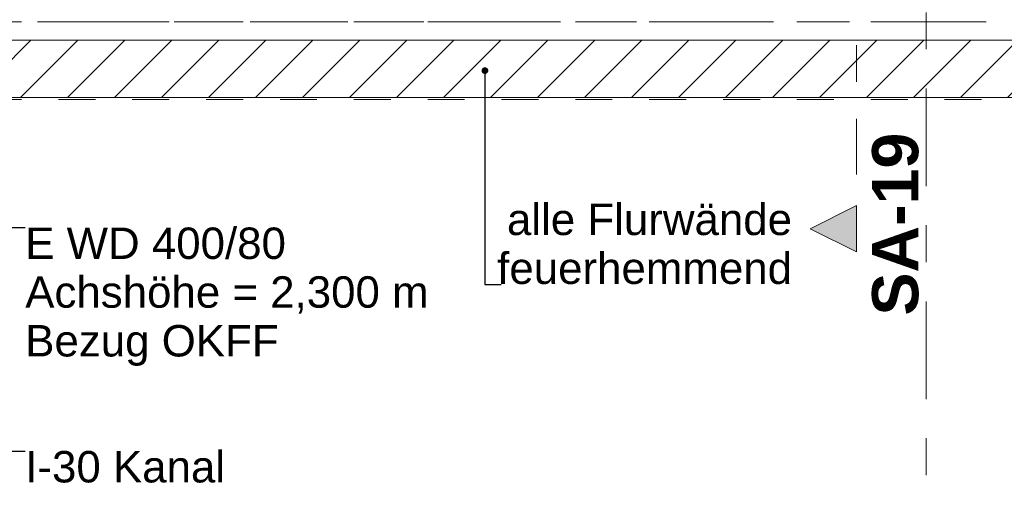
# Model space of a CAD drawing. Header units: metres. Extents: x -4 to 99, y -11 to 17.
# Tile 258 of 656: x 19.67 to 22.34, y 6.99 to 8.31. Entities that reach past the tile are written whole.
import ezdxf

# ---------------------------------------------------------------- set-up
doc = ezdxf.new("R2010")
doc.units = ezdxf.units.M
doc.header["$MEASUREMENT"] = 0
for name, pattern in [('Achse', [0.2, 0.1, -0.05, 0, -0.05]), ('Schnittlinie', [0.3, 0.15, -0.075, 0, -0.075]), ('Strichlinie doppelt', [0.546806, 0.264583, -0.105833, 0.070556, -0.105833]), ('Untersicht', [0.1, 0.075, -0.025]), ('Wipeout_Contour', [1, 0, -1])]:
    doc.linetypes.add(name, pattern=pattern)
for name, color, linetype in [('152 - Bemaßung_ Beschriftung.Ausbau', 7, 'Continuous'), ('203 - Marker.Schnitt - Ausbaudetail SA', 7, 'Continuous'), ('451 - Universal.Achsen Raster', 7, 'Continuous'), ('605 - Struktur.Wand Innen', 7, 'Continuous'), ('608 - Struktur.Träger', 7, 'Continuous'), ('650 - Abdeckung.Fußboden Aufbau', 7, 'Continuous'), ('Neubau_152 - Bemaßung_ Beschriftung.Ausbau', 7, 'Continuous'), ('Neubau_653 - Abdeckung.TB Verkofferung', 7, 'Continuous')]:
    doc.layers.add(name, color=color, linetype=linetype)
doc.styles.add('ERSTELLTER_STIL_1', font='txt')
doc.styles.add('ERSTELLTER_STIL_2', font='txt')
doc.dimstyles.new('ERSTELLTER_STIL__6', dxfattribs={"dimtxt": 0.18, "dimasz": 0.03648, "dimexe": 0.18, "dimexo": 0.0625, "dimgap": 0, "dimtad": 0, "dimtih": 1, "dimtoh": 1, "dimdec": 4, "dimzin": 0, "dimdsep": 46, "dimcen": 0.09, "dimadec": 0, "dimazin": 0, "dimtfac": 1, "dimtdec": 4, "dimtmove": 0, "dimatfit": 3, "dimldrblk": 'ARROWHEAD_11', "dimfxl": 1, "dimtolj": 1, "dimtzin": 0, "dimarcsym": 0})
doc.dimstyles.new('ERSTELLTER_STIL__7', dxfattribs={"dimtxt": 0.18, "dimasz": 0.02736, "dimexe": 0.18, "dimexo": 0.0625, "dimgap": 0, "dimtad": 0, "dimtih": 1, "dimtoh": 1, "dimdec": 4, "dimzin": 0, "dimdsep": 46, "dimcen": 0.09, "dimadec": 0, "dimazin": 0, "dimtfac": 1, "dimtdec": 4, "dimtmove": 0, "dimatfit": 3, "dimldrblk": 'ARROWHEAD_11', "dimfxl": 1, "dimtolj": 1, "dimtzin": 0, "dimarcsym": 0})

# ---------------------------------------------------------------- blocks, each defined once
blk = doc.blocks.new('ARROWHEAD_11')
at = {"color": 0, "linetype": 'Continuous', "lineweight": 0}
blk.add_line((0, 0), (-1, 0), dxfattribs=at)
at = {"color": 0, "linetype": 'Continuous', "lineweight": 0, "const_width": 0.25, "flags": 128}
blk.add_lwpolyline([(-0.125, 0, 1), (0.125, 0, 1)], format="xyb", close=True, dxfattribs=at)

msp = doc.modelspace()

# ---------------------------------------------------------------- hatches: boundary and pattern name
at = {"layer": '203 - Marker.Schnitt - Ausbaudetail SA', "linetype": 'Continuous', "lineweight": 0, "true_color": 0x000000}
msp.add_hatch(color=18, dxfattribs=at).paths.add_polyline_path([(21.941, 7.6775), (21.941, 7.8025), (21.816, 7.74)])

# ---------------------------------------------------------------- linework, layer by layer
at = {"layer": '203 - Marker.Schnitt - Ausbaudetail SA', "color": 7, "linetype": 'Continuous', "lineweight": 13, "flags": 128}
msp.add_lwpolyline([(21.941, 7.6775), (21.941, 7.8025), (21.816, 7.74)], close=True, dxfattribs=at)
at = {"layer": '451 - Universal.Achsen Raster', "color": 160, "linetype": 'Strichlinie doppelt', "lineweight": 9, "true_color": 0x3232ff}
msp.add_line((64.935, 8.3), (-3.175, 8.3), dxfattribs=at)
at = {"layer": '608 - Struktur.Träger', "color": 7, "linetype": 'Achse', "lineweight": 9}
msp.add_line((0.38, 8.3), (61.88, 8.3), dxfattribs=at)
at = {"layer": '650 - Abdeckung.Fußboden Aufbau', "color": 7, "linetype": 'Continuous', "lineweight": 13, "flags": 128}
for points in [[(18.6, 8.51), (18.69, 8.51), (18.69, 8.25), (21.97, 8.25), (25.57, 8.25), (25.57, 8.51), (25.65, 8.51), (25.65, 9.77)], [(27.01, 8.25), (27.01, 8.095), (25.89, 8.095), (25.89, 8.09), (25.57, 8.09), (25.57, 8.095), (18.69, 8.095), (18.69, 8.09), (18.37, 8.09), (18.37, 8.095), (17.25, 8.095), (17.25, 8.25)]]:
    msp.add_lwpolyline(points, dxfattribs=at)
at = {"layer": 'Neubau_653 - Abdeckung.TB Verkofferung', "color": 1, "linetype": 'Untersicht', "lineweight": 9}
msp.add_line((25.65, 8.25), (18.6, 8.25), dxfattribs=at)

# ---------------------------------------------------------------- texts
at = {"layer": '152 - Bemaßung_ Beschriftung.Ausbau', "color": 7, "linetype": 'Continuous', "lineweight": 9, "insert": (21.7668, 7.5893), "char_height": 0.085, "attachment_point": 9, "line_spacing_factor": 0.93321, "style": 'ERSTELLTER_STIL_2'}
msp.add_mtext('\\A1;{\\pqr;\\fArial|b0|i0|c0|p38;a\\fArial|b0|i0|c0|p38;lle Flurwände\\P\\pqr;\\fArial|b0|i0|c0|p38;feuerhemmend}', dxfattribs=at)
at = {"layer": '203 - Marker.Schnitt - Ausbaudetail SA', "color": 7, "lineweight": 13, "insert": (22.1104, 7.9998), "char_height": 0.125, "attachment_point": 9, "rotation": 90, "style": 'ERSTELLTER_STIL_1'}
msp.add_mtext('\\A1;{\\pqr;\\pt0;\\fArial|b1|i0|c0|p38;SA-19}', dxfattribs=at)
at = {"layer": 'Neubau_152 - Bemaßung_ Beschriftung.Ausbau', "color": 7, "linetype": 'Continuous', "lineweight": 9, "insert": (19.69, 7.7431), "char_height": 0.085, "attachment_point": 1, "line_spacing_factor": 0.931125, "style": 'ERSTELLTER_STIL_2'}
msp.add_mtext('\\A1;{\\pql;\\fArial|b0|i0|c0|p38;E WD 400/80\\P\\pql;\\fArial|b0|i0|c0|p38;Achshöhe = \\fArial|b0|i0|c0|p38;2,300\\fArial|b0|i0|c0|p38; m\\P\\pql;\\fArial|b0|i0|c0|p38;Bezug OKFF}', dxfattribs=at)
at = {"layer": 'Neubau_152 - Bemaßung_ Beschriftung.Ausbau', "color": 7, "linetype": 'Continuous', "lineweight": 9, "insert": (19.69, 7.1383), "char_height": 0.085, "attachment_point": 1, "style": 'ERSTELLTER_STIL_2'}
msp.add_mtext('\\A1;{\\pql;\\fArial|b0|i0|c0|p38;I-30 Kanal}', dxfattribs=at)

# ---------------------------------------------------------------- leaders
at = {"layer": 'Neubau_152 - Bemaßung_ Beschriftung.Ausbau', "color": 1, "linetype": 'Continuous', "lineweight": 13, "annotation_type": 0, "has_hookline": 1, "hookline_direction": 0, "text_width": 0.5214}
msp.add_leader([(19.39, 7.0942), (19.64, 7.1383), (19.69, 7.1383)], dimstyle='ERSTELLTER_STIL__6', dxfattribs=at)

# ---------------------------------------------------------------- next in the draw order: wipeouts: each hides what was drawn before it
at = {"color": 254, "linetype": 'Wipeout_Contour', "lineweight": 0, "ltscale": 95.540869}
msp.add_wipeout([(19.29, 8.25), (19.29, 8.095), (25.58, 8.095), (25.58, 8.25)], dxfattribs=at).dxf.layer = '605 - Struktur.Wand Innen'

# ---------------------------------------------------------------- next in the draw order: hatches: boundary and pattern name
at = {"layer": '605 - Struktur.Wand Innen', "linetype": 'Continuous', "lineweight": 0, "true_color": 0x000000}
h = msp.add_hatch(dxfattribs=at)
h.set_pattern_fill('MW_Ziegel_0001', color=18, style=0, pattern_type=2)
h.set_pattern_definition([(45, (0, 0), (-0.0636396, 0.0636396), [])])
h.paths.add_polyline_path([(19.29, 8.25), (19.29, 8.095), (25.58, 8.095), (25.58, 8.25)])

# ---------------------------------------------------------------- next in the draw order: linework, layer by layer
at = {"layer": '203 - Marker.Schnitt - Ausbaudetail SA', "color": 7, "linetype": 'Schnittlinie', "lineweight": 13}
msp.add_line((21.941, 8.937), (21.941, 7.8025), dxfattribs=at)
at = {"layer": '451 - Universal.Achsen Raster', "color": 160, "linetype": 'Strichlinie doppelt', "lineweight": 9, "true_color": 0x3232ff}
msp.add_line((22.13, -10.585), (22.13, 16.355), dxfattribs=at)
at = {"layer": '605 - Struktur.Wand Innen', "color": 7, "linetype": 'Continuous', "lineweight": 18, "flags": 128}
for points in [[(25.58, 8.25), (19.29, 8.25)], [(19.29, 8.095), (25.58, 8.095)]]:
    msp.add_lwpolyline(points, dxfattribs=at)
at = {"layer": '608 - Struktur.Träger', "color": 7, "linetype": 'Untersicht', "lineweight": 13}
msp.add_line((0.38, 8.09), (61.88, 8.09), dxfattribs=at)

# ---------------------------------------------------------------- next in the draw order: leaders
at = {"layer": '152 - Bemaßung_ Beschriftung.Ausbau', "color": 7, "linetype": 'Continuous', "lineweight": 9, "annotation_type": 0, "has_hookline": 1, "hookline_direction": 0, "text_width": 0.7882}
msp.add_leader([(20.935, 8.1677), (20.935, 7.5893), (20.9786, 7.5893)], dimstyle='ERSTELLTER_STIL__6', dxfattribs=at)
at = {"layer": 'Neubau_152 - Bemaßung_ Beschriftung.Ausbau', "color": 1, "linetype": 'Continuous', "lineweight": 13, "annotation_type": 0, "has_hookline": 1, "hookline_direction": 0, "text_width": 1.0839}
msp.add_leader([(19.09, 8.1725), (19.09, 7.7431), (19.69, 7.7431)], dimstyle='ERSTELLTER_STIL__7', dxfattribs=at)

doc.saveas('drawing.dxf')
